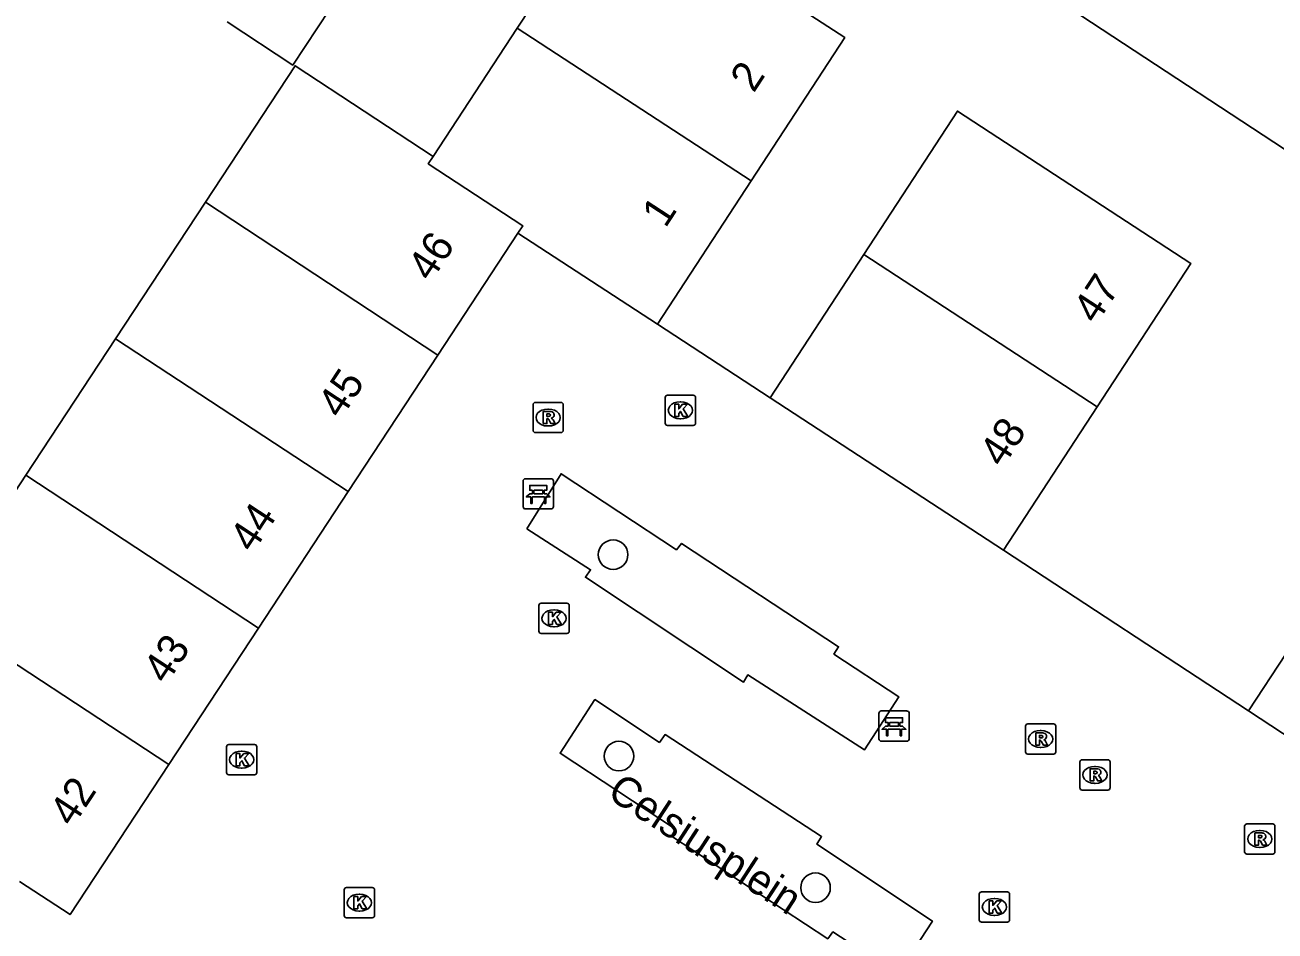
# Model space of a CAD drawing. Extents: x 159280 to 160375, y 384531 to 385872.
# Drawn here: x 159613.74 to 159655.03, y 385136.78 to 385166.72 of the extents above; entities that cross this region are included whole.
import ezdxf

# ---------------------------------------------------------------- set-up
doc = ezdxf.new("R2010")
doc.units = 0
for name, color, linetype in [('IMGEO_Bank', 7, 'Continuous'), ('IMGEO_Boom', 7, 'Continuous'), ('IMGEO_Groenvoorziening', 7, 'Continuous'), ('IMGEO_Kolk', 7, 'Continuous'), ('IMGEO_Openbare_ruimte_label', 7, 'Continuous'), ('IMGEO_Pand', 7, 'Continuous'), ('IMGEO_Pand_nummerreeks', 7, 'Continuous'), ('IMGEO_Rioolput', 7, 'Continuous'), ('IMGEO_Voetpad_open', 7, 'Continuous')]:
    doc.layers.add(name, color=color, linetype=linetype)

msp = doc.modelspace()

# ---------------------------------------------------------------- linework, layer by layer
at = {"layer": 'IMGEO_Bank'}
for p, q in [((159630.197, 385150.806), (159630.197, 385151.647)), ((159630.197, 385151.647), (159630.197, 385150.806)), ((159630.272, 385151.731), (159631.113, 385151.731)), ((159631.113, 385151.731), (159630.272, 385151.731)), ((159631.197, 385151.656), (159631.197, 385150.815)), ((159631.197, 385150.815), (159631.197, 385151.656)), ((159630.506, 385151.237), (159630.506, 385151.343)), ((159630.55, 385151.343), (159630.55, 385151.237)), ((159630.838, 385151.349), (159630.556, 385151.349)), ((159630.556, 385151.231), (159630.838, 385151.231)), ((159630.844, 385151.237), (159630.844, 385151.343)), ((159630.888, 385151.343), (159630.888, 385151.237)), ((159630.894, 385151.129), (159630.501, 385151.129)), ((159631.122, 385150.731), (159630.281, 385150.731)), ((159630.281, 385150.731), (159631.122, 385150.731)), ((159641.952, 385143.13), (159641.952, 385143.971)), ((159641.952, 385143.971), (159641.952, 385143.13)), ((159642.027, 385144.055), (159642.868, 385144.055)), ((159642.868, 385144.055), (159642.027, 385144.055)), ((159642.952, 385143.98), (159642.952, 385143.139)), ((159642.952, 385143.139), (159642.952, 385143.98)), ((159642.649, 385143.453), (159642.256, 385143.453)), ((159642.261, 385143.561), (159642.261, 385143.667)), ((159642.305, 385143.667), (159642.305, 385143.561)), ((159642.593, 385143.673), (159642.311, 385143.673)), ((159642.311, 385143.555), (159642.593, 385143.555)), ((159642.599, 385143.561), (159642.599, 385143.667)), ((159642.643, 385143.667), (159642.643, 385143.561)), ((159642.877, 385143.055), (159642.036, 385143.055)), ((159642.036, 385143.055), (159642.877, 385143.055))]:
    msp.add_line(p, q, dxfattribs=at)
for points in [[(159630.444, 385151.129), (159630.302, 385151.129), (159630.414, 385151.231), (159630.5, 385151.231)], [(159630.5, 385151.349), (159630.414, 385151.349), (159630.414, 385151.51), (159630.977, 385151.51), (159630.977, 385151.349), (159630.894, 385151.349)], [(159630.894, 385151.231), (159630.977, 385151.231), (159631.089, 385151.129), (159630.95, 385151.129)], [(159630.494, 385151.122), (159630.494, 385150.915), (159630.451, 385150.915), (159630.451, 385151.122)], [(159630.944, 385151.122), (159630.944, 385150.915), (159630.9, 385150.915), (159630.9, 385151.122)], [(159642.255, 385143.673), (159642.169, 385143.673), (159642.169, 385143.834), (159642.732, 385143.834), (159642.732, 385143.673), (159642.649, 385143.673)], [(159642.199, 385143.453), (159642.057, 385143.453), (159642.169, 385143.555), (159642.255, 385143.555)], [(159642.249, 385143.446), (159642.249, 385143.239), (159642.206, 385143.239), (159642.206, 385143.446)], [(159642.649, 385143.555), (159642.732, 385143.555), (159642.844, 385143.453), (159642.705, 385143.453)], [(159642.699, 385143.446), (159642.699, 385143.239), (159642.655, 385143.239), (159642.655, 385143.446)]]:
    msp.add_lwpolyline(points, dxfattribs=at)
for centre, radius, start, end in [((159630.275, 385151.653), 0.0779, 92.4484, 184.2845), ((159630.275, 385151.653), 0.0779, 92.4484, 184.2845), ((159631.119, 385151.653), 0.0779, 2.4484, 94.2845), ((159631.119, 385151.653), 0.0779, 2.4484, 94.2845), ((159630.499, 385151.342), 0.00671, 2.8957, 87.1043), ((159630.499, 385151.238), 0.00671, 272.8957, 357.1043), ((159630.556, 385151.342), 0.00671, 92.8957, 177.1043), ((159630.556, 385151.238), 0.00671, 182.8957, 267.1043), ((159630.838, 385151.342), 0.00671, 2.8957, 87.1043), ((159630.838, 385151.238), 0.00671, 272.8957, 357.1043), ((159630.895, 385151.342), 0.00671, 92.8957, 177.1043), ((159630.895, 385151.238), 0.00671, 182.8957, 267.1043), ((159630.275, 385150.809), 0.0779, 182.4484, 274.2845), ((159630.275, 385150.809), 0.0779, 182.4484, 274.2845), ((159630.444, 385151.122), 0.00671, 2.8957, 87.1043), ((159630.501, 385151.122), 0.00671, 92.8957, 177.1043), ((159630.893, 385151.122), 0.00671, 2.8957, 87.1043), ((159630.95, 385151.122), 0.00671, 92.8957, 177.1043), ((159631.119, 385150.809), 0.0779, 272.4484, 4.2845), ((159631.119, 385150.809), 0.0779, 272.4484, 4.2845), ((159642.03, 385143.977), 0.0779, 92.4484, 184.2845), ((159642.03, 385143.977), 0.0779, 92.4484, 184.2845), ((159642.874, 385143.977), 0.0779, 2.4484, 94.2845), ((159642.874, 385143.977), 0.0779, 2.4484, 94.2845), ((159642.199, 385143.446), 0.00671, 2.8957, 87.1043), ((159642.256, 385143.446), 0.00671, 92.8957, 177.1043), ((159642.254, 385143.666), 0.00671, 2.8957, 87.1043), ((159642.254, 385143.562), 0.00671, 272.8957, 357.1043), ((159642.311, 385143.666), 0.00671, 92.8957, 177.1043), ((159642.311, 385143.562), 0.00671, 182.8957, 267.1043), ((159642.593, 385143.666), 0.00671, 2.8957, 87.1043), ((159642.593, 385143.562), 0.00671, 272.8957, 357.1043), ((159642.65, 385143.666), 0.00671, 92.8957, 177.1043), ((159642.65, 385143.562), 0.00671, 182.8957, 267.1043), ((159642.648, 385143.446), 0.00671, 2.8957, 87.1043), ((159642.705, 385143.446), 0.00671, 92.8957, 177.1043), ((159642.03, 385143.133), 0.0779, 182.4484, 274.2845), ((159642.03, 385143.133), 0.0779, 182.4484, 274.2845), ((159642.874, 385143.133), 0.0779, 272.4484, 4.2845), ((159642.874, 385143.133), 0.0779, 272.4484, 4.2845)]:
    msp.add_arc(centre, radius, start, end, dxfattribs=at)
at = {"layer": 'IMGEO_Boom'}
for centre in [(159633.169, 385149.221), (159633.363, 385142.565), (159639.856, 385138.215)]:
    msp.add_circle(centre, 0.489, dxfattribs=at)
at = {"layer": 'IMGEO_Groenvoorziening'}
msp.add_lwpolyline([(159664.186, 385195.364), (159646.501, 385168.438), (159658.52, 385160.544), (159676.078, 385187.274)], dxfattribs=at)
at = {"layer": 'IMGEO_Kolk'}
for p, q in [((159634.967, 385154.491), (159635.819, 385154.491)), ((159634.892, 385153.565), (159634.892, 385154.417)), ((159635.38, 385154.271), (159635.405, 385154.271)), ((159635.893, 385154.417), (159635.893, 385153.565)), ((159635.403, 385153.711), (159635.378, 385153.711)), ((159635.819, 385153.491), (159634.967, 385153.491)), ((159630.718, 385146.692), (159630.718, 385147.544)), ((159630.793, 385147.618), (159631.645, 385147.618)), ((159631.719, 385147.544), (159631.719, 385146.692)), ((159631.206, 385147.398), (159631.231, 385147.398)), ((159631.229, 385146.838), (159631.204, 385146.838)), ((159631.645, 385146.618), (159630.793, 385146.618)), ((159620.474, 385142.948), (159621.326, 385142.948)), ((159620.399, 385142.022), (159620.399, 385142.874)), ((159620.887, 385142.728), (159620.912, 385142.728)), ((159621.4, 385142.874), (159621.4, 385142.022)), ((159620.91, 385142.168), (159620.885, 385142.168)), ((159621.326, 385141.948), (159620.474, 385141.948)), ((159624.287, 385137.296), (159624.287, 385138.148)), ((159624.362, 385138.222), (159625.214, 385138.222)), ((159624.775, 385138.002), (159624.8, 385138.002)), ((159625.288, 385138.148), (159625.288, 385137.296)), ((159645.266, 385137.153), (159645.266, 385138.005)), ((159645.341, 385138.079), (159646.193, 385138.079)), ((159646.267, 385138.005), (159646.267, 385137.153)), ((159645.754, 385137.859), (159645.779, 385137.859)), ((159625.214, 385137.222), (159624.362, 385137.222)), ((159624.798, 385137.442), (159624.773, 385137.442)), ((159645.777, 385137.299), (159645.752, 385137.299)), ((159646.193, 385137.079), (159645.341, 385137.079))]:
    msp.add_line(p, q, dxfattribs=at)
for points in [[(159634.967, 385154.491), (159635.819, 385154.491)], [(159634.892, 385153.565), (159634.892, 385154.417)], [(159635.213, 385154.191), (159635.336, 385154.191), (159635.336, 385154.04), (159635.466, 385154.191), (159635.63, 385154.191), (159635.484, 385154.04), (159635.637, 385153.791), (159635.485, 385153.791), (159635.4, 385153.955), (159635.336, 385153.888), (159635.336, 385153.791), (159635.213, 385153.791), (159635.213, 385154.191)], [(159635.893, 385154.417), (159635.893, 385153.565)], [(159635.819, 385153.491), (159634.967, 385153.491)], [(159630.718, 385146.692), (159630.718, 385147.544)], [(159630.793, 385147.618), (159631.645, 385147.618)], [(159631.719, 385147.544), (159631.719, 385146.692)], [(159631.039, 385147.318), (159631.162, 385147.318), (159631.162, 385147.167), (159631.292, 385147.318), (159631.456, 385147.318), (159631.31, 385147.167), (159631.463, 385146.918), (159631.311, 385146.918), (159631.226, 385147.082), (159631.162, 385147.015), (159631.162, 385146.918), (159631.039, 385146.918), (159631.039, 385147.318)], [(159631.645, 385146.618), (159630.793, 385146.618)], [(159620.474, 385142.948), (159621.326, 385142.948)], [(159620.399, 385142.022), (159620.399, 385142.874)], [(159620.72, 385142.648), (159620.843, 385142.648), (159620.843, 385142.497), (159620.973, 385142.648), (159621.137, 385142.648), (159620.991, 385142.497), (159621.144, 385142.248), (159620.992, 385142.248), (159620.907, 385142.412), (159620.843, 385142.345), (159620.843, 385142.248), (159620.72, 385142.248), (159620.72, 385142.648)], [(159621.4, 385142.874), (159621.4, 385142.022)], [(159621.326, 385141.948), (159620.474, 385141.948)], [(159624.287, 385137.296), (159624.287, 385138.148)], [(159624.362, 385138.222), (159625.214, 385138.222)], [(159625.288, 385138.148), (159625.288, 385137.296)], [(159645.266, 385137.153), (159645.266, 385138.005)], [(159645.341, 385138.079), (159646.193, 385138.079)], [(159646.267, 385138.005), (159646.267, 385137.153)], [(159624.608, 385137.922), (159624.731, 385137.922), (159624.731, 385137.771), (159624.861, 385137.922), (159625.025, 385137.922), (159624.879, 385137.771), (159625.032, 385137.522), (159624.88, 385137.522), (159624.795, 385137.686), (159624.731, 385137.619), (159624.731, 385137.522), (159624.608, 385137.522), (159624.608, 385137.922)], [(159645.587, 385137.779), (159645.71, 385137.779), (159645.71, 385137.628), (159645.84, 385137.779), (159646.004, 385137.779), (159645.858, 385137.628), (159646.011, 385137.379), (159645.859, 385137.379), (159645.774, 385137.543), (159645.71, 385137.476), (159645.71, 385137.379), (159645.587, 385137.379), (159645.587, 385137.779)], [(159625.214, 385137.222), (159624.362, 385137.222)], [(159646.193, 385137.079), (159645.341, 385137.079)]]:
    msp.add_lwpolyline(points, dxfattribs=at)
for centre, start, end in [((159634.969, 385154.415), 91.552, 178.448), ((159634.969, 385154.415), 91.552, 178.448), ((159635.817, 385154.415), 1.552, 88.448), ((159635.817, 385154.415), 1.552, 88.448), ((159634.969, 385153.567), 181.552, 268.448), ((159634.969, 385153.567), 181.552, 268.448), ((159635.817, 385153.567), 271.552, 358.448), ((159635.817, 385153.567), 271.552, 358.448), ((159630.795, 385147.542), 91.552, 178.448), ((159630.795, 385147.542), 91.552, 178.448), ((159631.643, 385147.542), 1.552, 88.448), ((159631.643, 385147.542), 1.552, 88.448), ((159630.795, 385146.694), 181.552, 268.448), ((159630.795, 385146.694), 181.552, 268.448), ((159631.643, 385146.694), 271.552, 358.448), ((159631.643, 385146.694), 271.552, 358.448), ((159620.476, 385142.872), 91.552, 178.448), ((159620.476, 385142.872), 91.552, 178.448), ((159621.324, 385142.872), 1.552, 88.448), ((159621.324, 385142.872), 1.552, 88.448), ((159620.476, 385142.024), 181.552, 268.448), ((159620.476, 385142.024), 181.552, 268.448), ((159621.324, 385142.024), 271.552, 358.448), ((159621.324, 385142.024), 271.552, 358.448), ((159624.364, 385138.146), 91.552, 178.448), ((159624.364, 385138.146), 91.552, 178.448), ((159625.212, 385138.146), 1.552, 88.448), ((159625.212, 385138.146), 1.552, 88.448), ((159645.343, 385138.003), 91.552, 178.448), ((159645.343, 385138.003), 91.552, 178.448), ((159646.191, 385138.003), 1.552, 88.448), ((159646.191, 385138.003), 1.552, 88.448), ((159624.364, 385137.298), 181.552, 268.448), ((159624.364, 385137.298), 181.552, 268.448), ((159625.212, 385137.298), 271.552, 358.448), ((159625.212, 385137.298), 271.552, 358.448), ((159645.343, 385137.155), 181.552, 268.448), ((159645.343, 385137.155), 181.552, 268.448), ((159646.191, 385137.155), 271.552, 358.448), ((159646.191, 385137.155), 271.552, 358.448)]:
    msp.add_arc(centre, 0.0765, start, end, dxfattribs=at)
for centre, major_axis, ratio, start_param, end_param in [((159635.379, 385153.991), (-0.387, 0.002), 0.722429, 4.712389, 7.853982), ((159635.404, 385153.991), (-0.39, 0.002), 0.717154, 1.570796, 4.712389), ((159631.205, 385147.118), (-0.387, 0.002), 0.722429, 4.712389, 7.853982), ((159631.23, 385147.118), (-0.39, 0.002), 0.717154, 1.570796, 4.712389), ((159620.886, 385142.448), (-0.387, 0.002), 0.722429, 4.712389, 7.853982), ((159620.911, 385142.448), (-0.39, 0.002), 0.717154, 1.570796, 4.712389), ((159624.774, 385137.722), (-0.387, 0.002), 0.722429, 4.712389, 7.853982), ((159624.799, 385137.722), (-0.39, 0.002), 0.717154, 1.570796, 4.712389), ((159645.753, 385137.579), (-0.387, 0.002), 0.722429, 4.712389, 7.853982), ((159645.778, 385137.579), (-0.39, 0.002), 0.717154, 1.570796, 4.712389)]:
    msp.add_ellipse(centre, major_axis=major_axis, ratio=ratio, start_param=start_param, end_param=end_param, dxfattribs=at)
at = {"layer": 'IMGEO_Pand'}
for points in [[(159630.003, 385166.618), (159632.837, 385170.932)], [(159620.42, 385166.831), (159622.586, 385165.401), (159623.806, 385167.243), (159621.629, 385168.664)], [(159639.328, 385167.283), (159640.819, 385166.31), (159637.726, 385161.574)], [(159627.221, 385162.382), (159630.003, 385166.618)], [(159630.003, 385166.618), (159637.726, 385161.574)], [(159619.699, 385160.865), (159622.663, 385165.375), (159627.221, 385162.382)], [(159641.451, 385159.141), (159644.544, 385163.877), (159652.256, 385158.842), (159649.164, 385154.106)], [(159627.221, 385162.382), (159627.062, 385162.141), (159630.185, 385160.089), (159630.026, 385159.847)], [(159637.726, 385161.574), (159634.633, 385156.838)], [(159616.735, 385156.355), (159619.699, 385160.865)], [(159619.699, 385160.865), (159627.379, 385155.818)], [(159630.026, 385159.847), (159627.379, 385155.818)], [(159634.633, 385156.838), (159630.026, 385159.847)], [(159638.359, 385154.405), (159641.451, 385159.141)], [(159649.164, 385154.106), (159641.451, 385159.141)], [(159616.735, 385156.355), (159613.771, 385151.845)], [(159624.416, 385151.307), (159616.735, 385156.355)], [(159627.379, 385155.818), (159624.416, 385151.307)], [(159654.163, 385144.055), (159660.378, 385153.538), (159662.025, 385152.458), (159663.945, 385155.433), (159668.817, 385152.24), (159667.294, 385149.917)], [(159646.071, 385149.369), (159638.359, 385154.405)], [(159649.164, 385154.106), (159646.071, 385149.369)], [(159613.771, 385151.845), (159610.807, 385147.335)], [(159613.771, 385151.845), (159621.452, 385146.797)], [(159624.416, 385151.307), (159621.452, 385146.797)], [(159610.807, 385147.335), (159618.489, 385142.286)], [(159621.452, 385146.797), (159618.489, 385142.286)], [(159660.451, 385139.926), (159654.163, 385144.055)], [(159618.489, 385142.286), (159615.231, 385137.327), (159613.559, 385138.425)]]:
    msp.add_lwpolyline(points, dxfattribs=at)
at = {"layer": 'IMGEO_Rioolput'}
for p, q in [((159630.523, 385153.327), (159630.523, 385154.179)), ((159630.598, 385154.253), (159631.45, 385154.253)), ((159631.524, 385154.179), (159631.524, 385153.327)), ((159631.011, 385154.033), (159631.036, 385154.033)), ((159631.45, 385153.253), (159630.598, 385153.253)), ((159631.034, 385153.473), (159631.009, 385153.473)), ((159646.793, 385142.704), (159646.793, 385143.556)), ((159646.868, 385143.63), (159647.72, 385143.63)), ((159647.281, 385143.41), (159647.306, 385143.41)), ((159647.794, 385143.556), (159647.794, 385142.704)), ((159647.72, 385142.63), (159646.868, 385142.63)), ((159647.304, 385142.85), (159647.279, 385142.85)), ((159648.588, 385141.518), (159648.588, 385142.37)), ((159648.663, 385142.444), (159649.515, 385142.444)), ((159649.076, 385142.224), (159649.101, 385142.224)), ((159649.589, 385142.37), (159649.589, 385141.518)), ((159649.515, 385141.444), (159648.663, 385141.444)), ((159649.099, 385141.664), (159649.074, 385141.664)), ((159654.032, 385139.4), (159654.032, 385140.252)), ((159654.107, 385140.326), (159654.959, 385140.326)), ((159654.52, 385140.106), (159654.545, 385140.106)), ((159655.033, 385140.252), (159655.033, 385139.4)), ((159654.959, 385139.326), (159654.107, 385139.326)), ((159654.543, 385139.546), (159654.518, 385139.546))]:
    msp.add_line(p, q, dxfattribs=at)
for points in [[(159630.523, 385153.327), (159630.523, 385154.179)], [(159630.598, 385154.253), (159631.45, 385154.253)], [(159631.524, 385154.179), (159631.524, 385153.327)], [(159631.112, 385153.951), (159630.86, 385153.953), (159630.86, 385153.553)], [(159630.86, 385153.553), (159630.984, 385153.553), (159630.984, 385153.715), (159630.995, 385153.715)], [(159631.038, 385153.872), (159630.984, 385153.872), (159630.984, 385153.791)], [(159630.984, 385153.791), (159631.036, 385153.791)], [(159631.042, 385153.686), (159631.113, 385153.553), (159631.253, 385153.553), (159631.188, 385153.679)], [(159631.45, 385153.253), (159630.598, 385153.253)], [(159646.793, 385142.704), (159646.793, 385143.556)], [(159646.868, 385143.63), (159647.72, 385143.63)], [(159647.794, 385143.556), (159647.794, 385142.704)], [(159647.382, 385143.328), (159647.13, 385143.33), (159647.13, 385142.93)], [(159647.13, 385142.93), (159647.254, 385142.93), (159647.254, 385143.092), (159647.265, 385143.092)], [(159647.308, 385143.249), (159647.254, 385143.249), (159647.254, 385143.168)], [(159647.254, 385143.168), (159647.306, 385143.168)], [(159647.312, 385143.063), (159647.383, 385142.93), (159647.523, 385142.93), (159647.458, 385143.056)], [(159647.72, 385142.63), (159646.868, 385142.63)], [(159648.588, 385141.518), (159648.588, 385142.37)], [(159648.663, 385142.444), (159649.515, 385142.444)], [(159649.177, 385142.142), (159648.925, 385142.144), (159648.925, 385141.744)], [(159649.589, 385142.37), (159649.589, 385141.518)], [(159648.925, 385141.744), (159649.049, 385141.744), (159649.049, 385141.906), (159649.06, 385141.906)], [(159649.103, 385142.063), (159649.049, 385142.063), (159649.049, 385141.982)], [(159649.049, 385141.982), (159649.101, 385141.982)], [(159649.107, 385141.877), (159649.178, 385141.744), (159649.318, 385141.744), (159649.253, 385141.87)], [(159649.515, 385141.444), (159648.663, 385141.444)], [(159654.032, 385139.4), (159654.032, 385140.252)], [(159654.107, 385140.326), (159654.959, 385140.326)], [(159655.033, 385140.252), (159655.033, 385139.4)], [(159654.621, 385140.024), (159654.369, 385140.026), (159654.369, 385139.626)], [(159654.369, 385139.626), (159654.493, 385139.626), (159654.493, 385139.788), (159654.504, 385139.788)], [(159654.547, 385139.945), (159654.493, 385139.945), (159654.493, 385139.864)], [(159654.493, 385139.864), (159654.545, 385139.864)], [(159654.551, 385139.759), (159654.622, 385139.626), (159654.762, 385139.626), (159654.697, 385139.752)], [(159654.959, 385139.326), (159654.107, 385139.326)]]:
    msp.add_lwpolyline(points, dxfattribs=at)
for centre, radius, start, end in [((159630.6, 385154.177), 0.0765, 91.552, 178.448), ((159630.6, 385154.177), 0.0765, 91.552, 178.448), ((159631.448, 385154.177), 0.0765, 1.552, 88.448), ((159631.448, 385154.177), 0.0765, 1.552, 88.448), ((159630.994, 385153.662), 0.0533, 26.0293, 88.6989), ((159631.02, 385153.98), 0.19, 274.7715, 282.9687), ((159631.044, 385153.776), 0.0964, 77.0061, 93.1865), ((159631.058, 385153.833), 0.0378, 276.6634, 79.6772), ((159631.111, 385153.841), 0.109, 350.3612, 89.416), ((159631.109, 385153.841), 0.112, 277.5842, 350.9817), ((159631.093, 385153.626), 0.108, 29.5134, 73.7905), ((159630.6, 385153.329), 0.0765, 181.552, 268.448), ((159630.6, 385153.329), 0.0765, 181.552, 268.448), ((159631.448, 385153.329), 0.0765, 271.552, 358.448), ((159631.448, 385153.329), 0.0765, 271.552, 358.448), ((159646.87, 385143.554), 0.0765, 91.552, 178.448), ((159646.87, 385143.554), 0.0765, 91.552, 178.448), ((159647.718, 385143.554), 0.0765, 1.552, 88.448), ((159647.718, 385143.554), 0.0765, 1.552, 88.448), ((159647.264, 385143.039), 0.0533, 26.0293, 88.6989), ((159647.29, 385143.357), 0.19, 274.7715, 282.9687), ((159647.314, 385143.153), 0.0964, 77.0061, 93.1865), ((159647.328, 385143.21), 0.0378, 276.6634, 79.6772), ((159647.381, 385143.218), 0.109, 350.3612, 89.416), ((159647.379, 385143.218), 0.112, 277.5842, 350.9817), ((159647.363, 385143.003), 0.108, 29.5134, 73.7905), ((159646.87, 385142.706), 0.0765, 181.552, 268.448), ((159646.87, 385142.706), 0.0765, 181.552, 268.448), ((159647.718, 385142.706), 0.0765, 271.552, 358.448), ((159647.718, 385142.706), 0.0765, 271.552, 358.448), ((159648.665, 385142.368), 0.0765, 91.552, 178.448), ((159648.665, 385142.368), 0.0765, 91.552, 178.448), ((159649.176, 385142.032), 0.109, 350.3612, 89.416), ((159649.513, 385142.368), 0.0765, 1.552, 88.448), ((159649.513, 385142.368), 0.0765, 1.552, 88.448), ((159649.059, 385141.853), 0.0533, 26.0293, 88.6989), ((159649.085, 385142.171), 0.19, 274.7715, 282.9687), ((159649.109, 385141.967), 0.0964, 77.0061, 93.1865), ((159649.123, 385142.024), 0.0378, 276.6634, 79.6772), ((159649.174, 385142.032), 0.112, 277.5842, 350.9817), ((159649.158, 385141.817), 0.108, 29.5134, 73.7905), ((159648.665, 385141.52), 0.0765, 181.552, 268.448), ((159648.665, 385141.52), 0.0765, 181.552, 268.448), ((159649.513, 385141.52), 0.0765, 271.552, 358.448), ((159649.513, 385141.52), 0.0765, 271.552, 358.448), ((159654.109, 385140.25), 0.0765, 91.552, 178.448), ((159654.109, 385140.25), 0.0765, 91.552, 178.448), ((159654.957, 385140.25), 0.0765, 1.552, 88.448), ((159654.957, 385140.25), 0.0765, 1.552, 88.448), ((159654.503, 385139.735), 0.0533, 26.0293, 88.6989), ((159654.529, 385140.053), 0.19, 274.7715, 282.9687), ((159654.553, 385139.849), 0.0964, 77.0061, 93.1865), ((159654.567, 385139.906), 0.0378, 276.6634, 79.6772), ((159654.62, 385139.914), 0.109, 350.3612, 89.416), ((159654.618, 385139.914), 0.112, 277.5842, 350.9817), ((159654.602, 385139.699), 0.108, 29.5134, 73.7905), ((159654.109, 385139.402), 0.0765, 181.552, 268.448), ((159654.109, 385139.402), 0.0765, 181.552, 268.448), ((159654.957, 385139.402), 0.0765, 271.552, 358.448), ((159654.957, 385139.402), 0.0765, 271.552, 358.448)]:
    msp.add_arc(centre, radius, start, end, dxfattribs=at)
for centre, major_axis, ratio, start_param, end_param in [((159631.01, 385153.753), (-0.387, 0.002), 0.722429, 4.712389, 7.853982), ((159631.035, 385153.753), (-0.39, 0.002), 0.717154, 1.570796, 4.712389), ((159647.28, 385143.13), (-0.387, 0.002), 0.722429, 4.712389, 7.853982), ((159647.305, 385143.13), (-0.39, 0.002), 0.717154, 1.570796, 4.712389), ((159649.075, 385141.944), (-0.387, 0.002), 0.722429, 4.712389, 7.853982), ((159649.1, 385141.944), (-0.39, 0.002), 0.717154, 1.570796, 4.712389), ((159654.519, 385139.826), (-0.387, 0.002), 0.722429, 4.712389, 7.853982), ((159654.544, 385139.826), (-0.39, 0.002), 0.717154, 1.570796, 4.712389)]:
    msp.add_ellipse(centre, major_axis=major_axis, ratio=ratio, start_param=start_param, end_param=end_param, dxfattribs=at)
at = {"layer": 'IMGEO_Voetpad_open'}
for points in [[(159638.359, 385154.405), (159634.633, 385156.838)], [(159630.316, 385150.072), (159631.448, 385151.896), (159635.263, 385149.382), (159635.433, 385149.593), (159640.618, 385146.176), (159640.463, 385145.935), (159642.61, 385144.521), (159641.469, 385142.769), (159637.618, 385145.248), (159637.472, 385145.003), (159632.256, 385148.472), (159632.427, 385148.724), (159630.316, 385150.072)], [(159654.163, 385144.055), (159646.071, 385149.369)], [(159642.58, 385135.363), (159640.432, 385136.754), (159640.261, 385136.531), (159635.101, 385139.915), (159635.23, 385140.146), (159631.417, 385142.656), (159632.57, 385144.43), (159634.7, 385143.019), (159634.887, 385143.278), (159640.055, 385139.904), (159639.904, 385139.65), (159643.716, 385137.112), (159642.58, 385135.363)]]:
    msp.add_lwpolyline(points, dxfattribs=at)

# ---------------------------------------------------------------- texts
at = {"layer": 'IMGEO_Openbare_ruimte_label'}
msp.add_text('Celsiusplein', height=1, rotation=326.9137, dxfattribs=at).set_placement((159632.926, 385141.219))
at = {"layer": 'IMGEO_Pand_nummerreeks'}
for s, rotation, p in [('2', 56.8546, (159637.814, 385164.453)), ('1', 56.8546, (159634.898, 385159.988)), ('46', 56.6942, (159627.152, 385158.204)), ('47', 56.8603, (159649.133, 385156.803)), ('45', 56.6942, (159624.176, 385153.675)), ('48', 56.8603, (159646.04, 385152.065)), ('44', 56.6942, (159621.267, 385149.247)), ('43', 56.6942, (159618.413, 385144.903)), ('42', 56.6942, (159615.316, 385140.188))]:
    msp.add_text(s, height=1, rotation=rotation, dxfattribs=at).set_placement(p)

doc.saveas('drawing.dxf')
